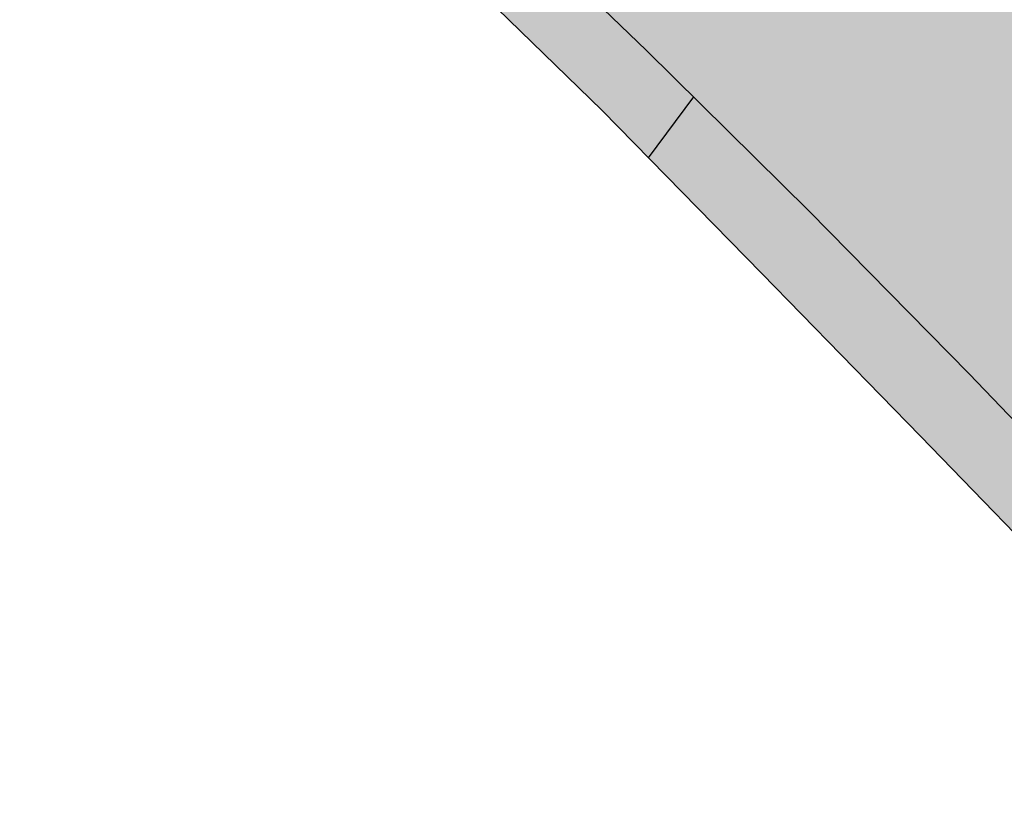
# Model space of a CAD drawing. Header units: metres. Extents: x 202053 to 211294, y 396303 to 397866.
# Tile 560 of 656: x 203705 to 203715, y 396454 to 396462. Entities that reach past the tile are written whole.
import ezdxf

# ---------------------------------------------------------------- set-up
doc = ezdxf.new("R2010")
doc.units = ezdxf.units.M
doc.layers.add('C3D-CORRIDOR', color=7, linetype='Continuous')
for name, color, linetype, lineweight in [('N-WA-GR-GRAS-V', 61, 'Continuous', 18), ('N-WA-GW-DIJK_KRUIN_BUITEN-G', 90, 'Continuous', 35), ('N-WA-GW-DIJK_TEEN_BUITEN-G', 90, 'Continuous', 35)]:
    doc.layers.add(name, color=color, linetype=linetype, lineweight=lineweight)

msp = doc.modelspace()

# ---------------------------------------------------------------- hatches: boundary and pattern name
at = {"layer": 'N-WA-GR-GRAS-V'}
for points in [[(203774.7583, 396404.5431), (203772.8912, 396405.7841), (203770.7161, 396407.2606), (203768.5555, 396408.7582), (203766.4096, 396410.2767), (203764.2785, 396411.816), (203762.1625, 396413.376), (203760.0618, 396414.9565), (203757.9765, 396416.5573), (203755.9069, 396418.1783), (203753.8532, 396419.8194), (203751.8156, 396421.4804), (203749.7941, 396423.1611), (203747.7892, 396424.8615), (203745.8009, 396426.5812), (203743.8293, 396428.3202), (203741.8748, 396430.0783), (203739.9375, 396431.8553), (203738.0176, 396433.651), (203736.1152, 396435.4654), (203734.2306, 396437.2982), (203732.3639, 396439.1492), (203730.5479, 396440.9853), (203728.9262, 396442.6565), (203727.3174, 396444.3428), (203725.7203, 396446.0454), (203724.1341, 396447.7657), (203722.5577, 396449.5048), (203720.9889, 396451.2625), (203719.4172, 396453.0289), (203717.8229, 396454.7814), (203716.2027, 396456.5158), (203714.5568, 396458.2316), (203712.8854, 396459.9284), (203711.1887, 396461.6058), (203709.4668, 396463.2633), (203707.72, 396464.9006), (203705.9485, 396466.5173), (203704.1524, 396468.1128), (203702.3321, 396469.6869), (203700.4877, 396471.239), (203698.6195, 396472.7689), (203696.7278, 396474.276), (203694.8127, 396475.76), (203692.8746, 396477.2205), (203690.9137, 396478.6571), (203688.9303, 396480.0693), (203686.9246, 396481.4568), (203684.862, 396482.8427), (203682.7531, 396484.2161), (203680.6282, 396485.5571), (203678.4875, 396486.8667), (203676.3313, 396488.145), (203674.1596, 396489.3921), (203671.9723, 396490.6081), (203669.7699, 396491.7936), (203667.5586, 396492.9615), (203665.3459, 396494.1264), (203663.1332, 396495.2912), (203660.9204, 396496.4561), (203658.7077, 396497.621), (203656.495, 396498.7859), (203654.2822, 396499.9507), (203652.0695, 396501.1156), (203649.8568, 396502.2805), (203649.6869, 396502.3699), (203650.492, 396503.9856), (203650.6637, 396503.9001), (203652.9013, 396502.7852), (203655.139, 396501.6703), (203657.3766, 396500.5554), (203659.6142, 396499.4404), (203661.8519, 396498.3255), (203664.0895, 396497.2106), (203666.3271, 396496.0957), (203668.5647, 396494.9808), (203670.8024, 396493.8659), (203673.04, 396492.751), (203675.2776, 396491.6361), (203677.5153, 396490.5212), (203679.7529, 396489.4063), (203681.9905, 396488.2914), (203684.2282, 396487.1765), (203686.4658, 396486.0616), (203688.6903, 396484.9496), (203690.8881, 396483.8206), (203693.0711, 396482.6633), (203695.2388, 396481.4777), (203697.3911, 396480.2641), (203699.5274, 396479.0227), (203701.6474, 396477.7537), (203703.7508, 396476.4573), (203705.8372, 396475.1337), (203707.9062, 396473.7832), (203709.9576, 396472.406), (203711.991, 396471.0023), (203714.0059, 396469.5724), (203716.0022, 396468.1164), (203717.9794, 396466.6347), (203719.9372, 396465.1274), (203721.8753, 396463.5949), (203723.7934, 396462.0374), (203725.6911, 396460.4551), (203727.5681, 396458.8484), (203729.4242, 396457.2174), (203731.2589, 396455.5625), (203733.072, 396453.884), (203734.8632, 396452.1821), (203736.6322, 396450.4571), (203738.3787, 396448.7093), (203740.147, 396446.9224), (203741.9378, 396445.1467), (203743.7457, 396443.3885), (203745.5706, 396441.648), (203747.4124, 396439.9253), (203749.2709, 396438.2206), (203751.1459, 396436.5341), (203753.0371, 396434.8659), (203754.9445, 396433.2161), (203756.8679, 396431.585), (203758.807, 396429.9727), (203760.7618, 396428.3793), (203762.7319, 396426.805), (203764.7173, 396425.2499), (203766.7176, 396423.7143), (203768.7329, 396422.1981), (203770.7627, 396420.7016), (203772.8071, 396419.225), (203774.8657, 396417.7683), (203776.9384, 396416.3316), (203779.0249, 396414.9152), (203780.8151, 396413.7234), (203774.7583, 396404.5431)], [(203774.2131, 396403.7167), (203772.3362, 396404.9579), (203770.1441, 396406.4267), (203767.9696, 396407.9216), (203765.8208, 396409.4533), (203763.6759, 396410.9902), (203761.5592, 396412.5659), (203759.4596, 396414.1642), (203757.3877, 396415.798), (203755.289, 396417.3973), (203753.218, 396419.0324), (203751.1696, 396420.6957), (203749.1389, 396422.3808), (203747.168, 396424.1361), (203745.1827, 396425.8735), (203743.184, 396427.5956), (203741.2352, 396429.3741), (203739.323, 396431.1918), (203737.4311, 396433.0301), (203735.4803, 396434.8061), (203733.5813, 396436.637), (203731.7371, 396438.5233), (203729.9219, 396440.3679), (203728.2801, 396442.0025), (203726.6749, 396443.6753), (203725.081, 396445.3638), (203723.5075, 396447.0799), (203721.9495, 396448.8216), (203720.4215, 396450.6083), (203718.8728, 396452.3844), (203717.295, 396454.1398), (203715.6941, 396455.881), (203714.0497, 396457.5817), (203712.3907, 396459.2771), (203710.7238, 396460.977), (203709.0185, 396462.6403), (203707.2874, 396464.2826), (203705.518, 396465.8849), (203703.7289, 396467.473), (203701.9195, 396469.0458), (203700.0919, 396470.6061), (203698.2249, 396472.1192), (203696.3344, 396473.609), (203694.4204, 396475.0748), (203692.4809, 396476.5117), (203690.5184, 396477.9231), (203688.5342, 396479.3104), (203686.5278, 396480.6718), (203684.4594, 396482.0348), (203682.3674, 396483.4419), (203680.2954, 396484.8893), (203678.2453, 396486.3806), (203676.1458, 396487.7727), (203674.0112, 396489.0944), (203671.8061, 396490.2746), (203669.5919, 396491.4364), (203667.367, 396492.5769), (203665.1658, 396493.7649), (203662.9628, 396494.9494), (203660.7662, 396496.1467), (203658.5807, 396497.3662), (203656.384, 396498.5633), (203654.2054, 396499.7965), (203652.0534, 396501.0833), (203649.8363, 396502.2395), (203649.6668, 396502.3296), (203649.6869, 396502.3699), (203649.8568, 396502.2805), (203652.0695, 396501.1156), (203654.2822, 396499.9507), (203656.495, 396498.7859), (203658.7077, 396497.621), (203660.9204, 396496.4561), (203663.1332, 396495.2912), (203665.3459, 396494.1264), (203667.5586, 396492.9615), (203669.7699, 396491.7936), (203671.9723, 396490.6081), (203674.1596, 396489.3921), (203676.3313, 396488.145), (203678.4875, 396486.8667), (203680.6282, 396485.5571), (203682.7531, 396484.2161), (203684.862, 396482.8427), (203686.9246, 396481.4568), (203688.9303, 396480.0693), (203690.9137, 396478.6571), (203692.8746, 396477.2205), (203694.8127, 396475.76), (203696.7278, 396474.276), (203698.6195, 396472.7689), (203700.4877, 396471.239), (203702.3321, 396469.6869), (203704.1524, 396468.1128), (203705.9485, 396466.5173), (203707.72, 396464.9006), (203709.4668, 396463.2633), (203711.1887, 396461.6058), (203712.8854, 396459.9284), (203714.5568, 396458.2316), (203716.2027, 396456.5158), (203717.8229, 396454.7814), (203719.4172, 396453.0289), (203720.9889, 396451.2625), (203722.5577, 396449.5048), (203724.1341, 396447.7657), (203725.7203, 396446.0454), (203727.3174, 396444.3428), (203728.9262, 396442.6565), (203730.5479, 396440.9853), (203732.3639, 396439.1492), (203734.2306, 396437.2982), (203736.1152, 396435.4654), (203738.0176, 396433.651), (203739.9375, 396431.8553), (203741.8748, 396430.0783), (203743.8293, 396428.3202), (203745.8009, 396426.5812), (203747.7892, 396424.8615), (203749.7941, 396423.1611), (203751.8156, 396421.4804), (203753.8532, 396419.8194), (203755.9069, 396418.1783), (203757.9765, 396416.5573), (203760.0618, 396414.9565), (203762.1625, 396413.376), (203764.2785, 396411.816), (203766.4096, 396410.2767), (203768.5555, 396408.7582), (203770.7161, 396407.2606), (203772.8912, 396405.7841), (203774.7583, 396404.5431), (203774.2131, 396403.7167)]]:
    msp.add_hatch(color=256, dxfattribs=at).paths.add_polyline_path(points, flags=0)

# ---------------------------------------------------------------- linework, layer by layer
at = {"layer": 'C3D-CORRIDOR'}
msp.add_line((203711.68, 396461.1201, 16.45), (203711.2066, 396460.4847, 14.8653), dxfattribs=at)
at = {"layer": 'N-WA-GW-DIJK_KRUIN_BUITEN-G'}
msp.add_polyline3d([(203716.2027, 396456.5158, 16.45), (203714.5568, 396458.2316, 16.45), (203712.8854, 396459.9284, 16.45), (203711.1887, 396461.6058, 16.45), (203709.4668, 396463.2633, 16.45), (203707.72, 396464.9006, 16.45), (203705.9485, 396466.5173, 16.45), (203704.1524, 396468.1128, 16.45), (203702.3321, 396469.6869, 16.45), (203700.4877, 396471.239, 16.45), (203698.6195, 396472.7689, 16.45), (203696.7278, 396474.276, 16.45), (203694.8127, 396475.76, 16.45), (203692.8746, 396477.2205, 16.45), (203690.9137, 396478.6571, 16.45), (203688.9303, 396480.0693, 16.45), (203686.9246, 396481.4568, 16.45), (203684.862, 396482.8427, 16.45), (203682.7531, 396484.2161, 16.45), (203680.6282, 396485.5571, 16.45), (203678.4875, 396486.8667, 16.45), (203676.3313, 396488.145, 16.45), (203674.1596, 396489.3921, 16.45), (203671.9723, 396490.6081, 16.45)], dxfattribs=at)
at = {"layer": 'N-WA-GW-DIJK_TEEN_BUITEN-G'}
msp.add_polyline3d([(203715.6941, 396455.881, 14.8232), (203714.0497, 396457.5817, 14.8013), (203712.3907, 396459.2771, 14.8143), (203710.7238, 396460.977, 14.8861), (203709.0185, 396462.6403, 14.9148), (203707.2874, 396464.2826, 14.9411), (203705.518, 396465.8849, 14.9201), (203703.7289, 396467.473, 14.9153), (203701.9195, 396469.0458, 14.9252), (203700.0919, 396470.6061, 14.9569), (203698.2249, 396472.1192, 14.9297), (203696.3344, 396473.609, 14.9013), (203694.4204, 396475.0748, 14.8708), (203692.4809, 396476.5117, 14.8284), (203690.5184, 396477.9231, 14.7828), (203688.5342, 396479.3104, 14.7379), (203686.5278, 396480.6718, 14.6908), (203684.4594, 396482.0348, 14.6446), (203682.3674, 396483.4419, 14.7201), (203680.2954, 396484.8893, 14.9578), (203678.2453, 396486.3806, 15.3638), (203676.1458, 396487.7727, 15.6181), (203674.0112, 396489.0944, 15.7848), (203671.8061, 396490.2746, 15.7049)], dxfattribs=at)

doc.saveas('drawing.dxf')
